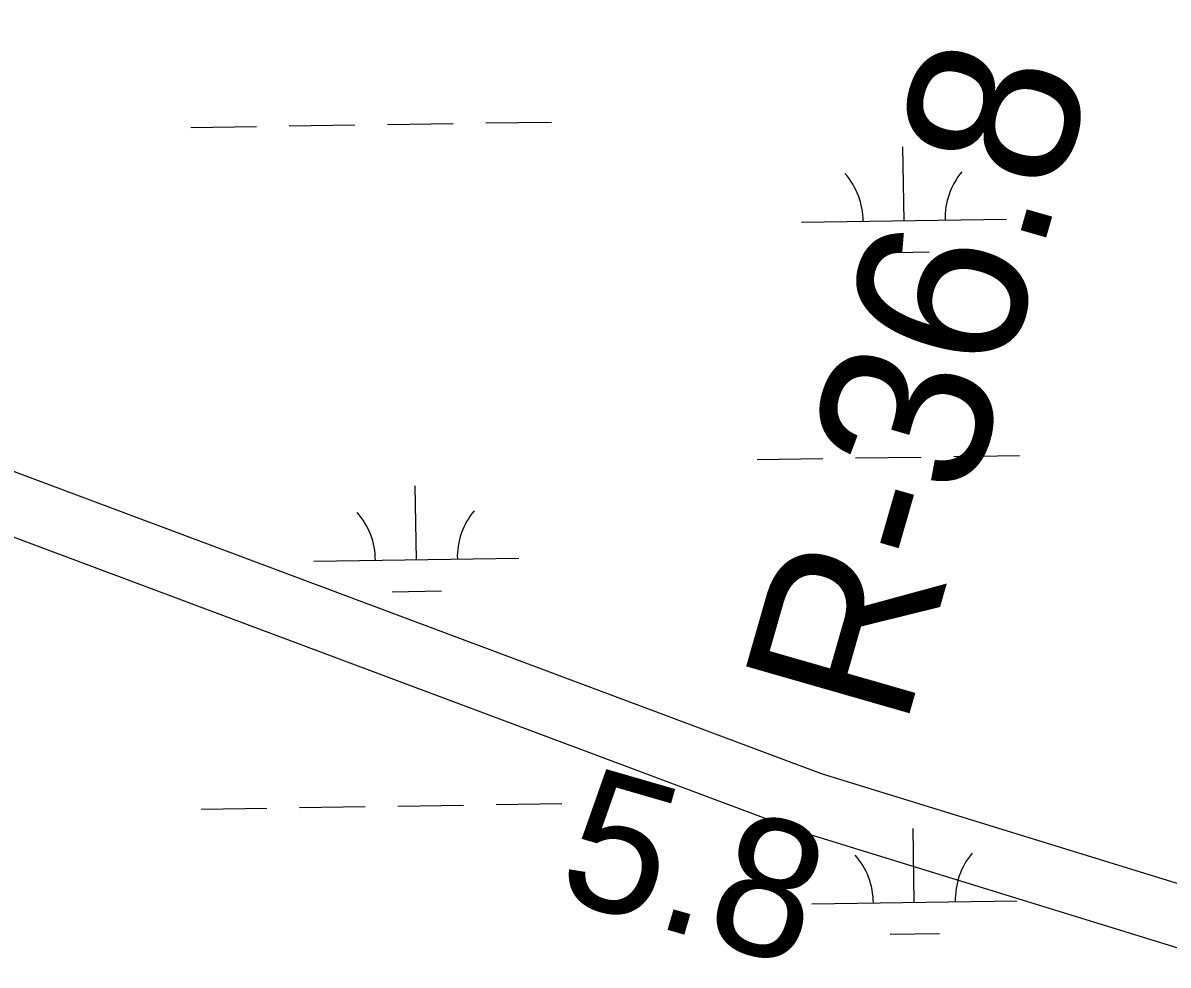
# Model space of a CAD drawing. Extents: x 3807117 to 3845308, y 337856 to 363736.
# Drawn here: x 3815829 to 3816388, y 354383 to 354843 of the extents above; entities that cross this region are included whole.
import ezdxf

# ---------------------------------------------------------------- set-up
doc = ezdxf.new("R2010")
doc.units = 0
for name, color, linetype in [('V-RIVR-RANG', 7, 'Continuous'), ('V-RIVR-RANG-IDEN', 7, 'Continuous'), ('V-ROAD-CNTR', 7, 'Continuous'), ('V-WETL-SWMP', 7, 'Continuous')]:
    doc.layers.add(name, color=color, linetype=linetype)

msp = doc.modelspace()

# ---------------------------------------------------------------- linework, layer by layer
at = {"layer": 'V-ROAD-CNTR'}
for points in [[(3811176.91, 356806.71), (3811585.08, 356528.57), (3812098.27, 356204.16), (3813162.14, 355630.42), (3813949.57, 355328.51), (3815071.07, 354906.16), (3816218.55, 354476.67), (3817272.58, 354151.75), (3817573.42, 354062.42), (3818142.24, 353962.75), (3818819.76, 353880.03), (3819674.98, 353862.29)], [(3811160.02, 356781.92), (3811568.61, 356503.49), (3812083.12, 356178.25), (3813149.6, 355603.1), (3813938.92, 355300.46), (3815060.52, 354878.07), (3816208.87, 354448.26), (3817263.89, 354123.03), (3817566.54, 354033.17), (3818137.83, 353933.06), (3818817.63, 353850.07), (3819674.87, 353832.29)]]:
    msp.add_lwpolyline(points, dxfattribs=at)
at = {"layer": 'V-WETL-SWMP'}
for p, q in [((3815910.95, 354791.98), (3815942.94, 354792.46)), ((3815958.94, 354792.7), (3815990.94, 354793.18)), ((3816006.94, 354793.42), (3816038.93, 354793.9)), ((3816054.93, 354794.14), (3816086.93, 354794.62)), ((3816258.99, 354746.45), (3816258.45, 354782.44)), ((3816208.99, 354745.7), (3816308.98, 354747.2)), ((3816247.22, 354730.84), (3816271.21, 354731.2)), ((3816187.31, 354629.93), (3816219.31, 354630.41)), ((3816235.31, 354630.65), (3816267.31, 354631.13)), ((3816283.3, 354631.37), (3816315.3, 354631.85)), ((3816020.96, 354581), (3816020.43, 354617)), ((3815970.97, 354580.25), (3816070.96, 354581.75)), ((3816009.2, 354565.39), (3816033.19, 354565.75)), ((3816011.92, 354460.78), (3816043.92, 354461.26)), ((3816059.92, 354461.5), (3816091.91, 354461.98)), ((3815915.93, 354459.34), (3815947.93, 354459.82)), ((3815963.93, 354460.06), (3815995.92, 354460.54)), ((3816263.97, 354413.81), (3816263.43, 354449.81)), ((3816213.97, 354413.06), (3816313.96, 354414.56)), ((3816252.2, 354398.2), (3816276.2, 354398.56))]:
    msp.add_line(p, q, dxfattribs=at)
for centre, start, end in [((3816203.74, 354746.1), 0.0865, 41.6302), ((3816314.21, 354747.75), 140.0865, 181.6302), ((3815965.72, 354580.65), 0.0865, 41.6302), ((3816076.19, 354582.3), 140.0865, 181.6302), ((3816208.73, 354413.46), 0.0865, 41.6302), ((3816319.2, 354415.11), 140.0865, 181.6302)]:
    msp.add_arc(centre, 35.25, start, end, dxfattribs=at)

# ---------------------------------------------------------------- texts
at = {"layer": 'V-RIVR-RANG'}
msp.add_text('5.8', height=67, rotation=343.8383, dxfattribs=at).set_placement((3816087.84, 354416.54))
at = {"layer": 'V-RIVR-RANG-IDEN'}
msp.add_text('R-36.8', height=83, rotation=73.982, dxfattribs=at).set_placement((3816259.15, 354497.31))

doc.saveas('drawing.dxf')
